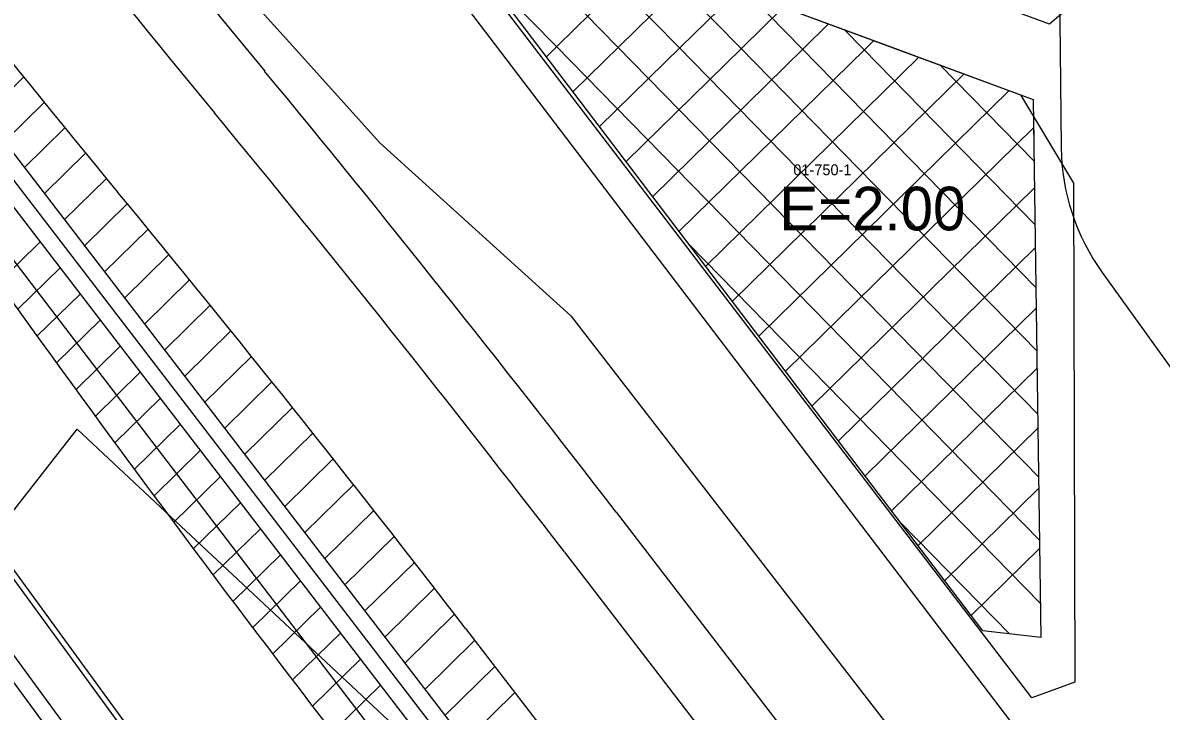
# Model space of a CAD drawing. Extents: x 413946 to 415528, y 4453939 to 4454944.
# Drawn here: x 414871.3 to 414976, y 4454313 to 4454376.2 of the extents above; entities that cross this region are included whole.
import ezdxf

# ---------------------------------------------------------------- set-up
doc = ezdxf.new("R2010")
doc.units = 0
for name, color, linetype in [('0_KADASTRO', 7, 'Continuous'), ('Level 11', 7, 'Continuous'), ('Level 28', 7, 'Continuous'), ('Level 29', 7, 'Continuous'), ('Level 30', 7, 'Continuous'), ('Level 34', 7, 'Continuous'), ('Level 53', 7, 'Continuous'), ('Level 62', 7, 'Continuous')]:
    doc.layers.add(name, color=color, linetype=linetype)

msp = doc.modelspace()

# ---------------------------------------------------------------- linework, layer by layer
at = {"layer": '0_KADASTRO'}
for points in [[(414967.8, 4454415.14), (414967.89, 4454377.93), (414965.72, 4454376.08), (414920.76, 4454392.68), (414903.1, 4454416.14), (414906.84, 4454438.11), (414910.85, 4454439.07), (414965.64, 4454419.47)], [(414963.05, 4454369.61), (414967.93, 4454361.48), (414968.05, 4454315.64), (414964.11, 4454314.21), (414913.71, 4454380.03), (414916.48, 4454386.8)], [(414876.31, 4454338.87), (414923.97, 4454294.31), (414919.42, 4454264.59), (414859.64, 4454304.49), (414841.63, 4454343.32), (414867.99, 4454328.24)]]:
    msp.add_lwpolyline(points, close=True, dxfattribs=at)
at = {"layer": 'Level 11'}
for p, q in [((414874.93, 4454397.64), (414895.85, 4454374.39)), ((414895.85, 4454374.39), (414904.14, 4454365.18))]:
    msp.add_line(p, q, dxfattribs=at)
for points in [[(414874.38, 4454349.28), (414854.83, 4454374.85)], [(414904.14, 4454365.18), (414921.72, 4454349.28), (414956.84, 4454303.94), (415043.92, 4454185.88), (415017.18, 4454160.26), (414989.9, 4454195.56), (414957.79, 4454239), (414918.97, 4454290.97), (414874.38, 4454349.28)], [(414874.38, 4454349.28), (414874.38, 4454349.28)], [(414874.38, 4454349.28), (414874.38, 4454349.28)]]:
    msp.add_lwpolyline(points, dxfattribs=at)
at = {"layer": 'Level 28'}
for p, q in [((414916.53, 4454386.78), (414951.8, 4454373.76)), ((414951.8, 4454373.76), (414964.24, 4454369.17))]:
    msp.add_line(p, q, dxfattribs=at)
for points in [[(414964.24, 4454369.17), (414964.92, 4454319.75)], [(414964.28, 4454366.36), (414964.3, 4454364.21)]]:
    msp.add_lwpolyline(points, dxfattribs=at)
at = {"layer": 'Level 29'}
for points in [[(414918.69, 4454374.13), (414913.89, 4454380.45)], [(414964.92, 4454319.75), (414959.6, 4454320.36), (414918.69, 4454374.13)]]:
    msp.add_lwpolyline(points, dxfattribs=at)
at = {"layer": 'Level 34'}
for p, q in [((414925.96, 4454374.05), (414915.84, 4454384.38)), ((414931.62, 4454373.99), (414920.54, 4454385.3)), ((414920.51, 4454374.12), (414928.81, 4454382.25)), ((414937.28, 4454373.93), (414929.31, 4454382.06)), ((414926.16, 4454374.05), (414932.97, 4454380.71)), ((414920.3, 4454374.12), (414914.57, 4454379.96)), ((414931.82, 4454373.99), (414937.12, 4454379.18)), ((414942.95, 4454373.86), (414938.09, 4454378.83)), ((414942.95, 4454373.86), (414938.09, 4454378.83)), ((414937.47, 4454373.92), (414941.27, 4454377.65)), ((414943.12, 4454373.86), (414945.42, 4454376.12)), ((414920.3, 4454374.12), (414919.58, 4454374.86)), ((414948.61, 4454373.8), (414946.86, 4454375.59)), ((414919.48, 4454373.1), (414920.51, 4454374.12)), ((414964.79, 4454328.7), (414920.3, 4454374.12)), ((414920.51, 4454374.12), (414920.51, 4454374.12)), ((414920.51, 4454374.12), (414920.51, 4454374.12)), ((414920.51, 4454374.12), (414920.51, 4454374.12)), ((414921.92, 4454369.89), (414926.16, 4454374.05)), ((414924.36, 4454366.68), (414931.82, 4454373.99)), ((414925.96, 4454374.05), (414925.96, 4454374.05)), ((414925.96, 4454374.05), (414925.96, 4454374.05)), ((414925.96, 4454374.05), (414925.96, 4454374.05)), ((414964.71, 4454334.5), (414925.96, 4454374.05)), ((414926.8, 4454363.48), (414937.47, 4454373.92)), ((414929.24, 4454360.27), (414943.12, 4454373.86)), ((414964.63, 4454340.3), (414931.62, 4454373.99)), ((414931.68, 4454357.06), (414948.77, 4454373.8)), ((414931.82, 4454373.99), (414931.82, 4454373.99)), ((414931.82, 4454373.99), (414931.82, 4454373.99)), ((414931.82, 4454373.99), (414931.82, 4454373.99)), ((414964.55, 4454346.09), (414937.28, 4454373.93)), ((414942.95, 4454373.86), (414942.95, 4454373.86)), ((414942.95, 4454373.86), (414942.95, 4454373.86)), ((414964.47, 4454351.89), (414942.95, 4454373.86)), ((414943.12, 4454373.86), (414943.12, 4454373.86)), ((414943.12, 4454373.86), (414943.12, 4454373.86)), ((414964.39, 4454357.69), (414948.61, 4454373.8)), ((414948.77, 4454373.8), (414949.57, 4454374.58)), ((414934.12, 4454353.85), (414953.72, 4454373.05)), ((414964.31, 4454363.49), (414955.63, 4454372.35)), ((414936.57, 4454350.64), (414957.88, 4454371.52)), ((414939.01, 4454347.43), (414962.03, 4454369.99)), ((414941.45, 4454344.22), (414964.28, 4454366.59)), ((414943.89, 4454341.02), (414964.35, 4454361.06)), ((414964.87, 4454322.9), (414932.63, 4454355.82)), ((414946.33, 4454337.81), (414964.42, 4454355.54)), ((414948.77, 4454334.6), (414964.5, 4454350.01)), ((414951.21, 4454331.39), (414964.58, 4454344.49)), ((414953.65, 4454328.18), (414964.65, 4454338.96)), ((414956.09, 4454324.97), (414964.73, 4454333.44)), ((414962.04, 4454320.08), (414952.08, 4454330.25)), ((414958.53, 4454321.76), (414964.8, 4454327.91))]:
    msp.add_line(p, q, dxfattribs=at)
at = {"layer": 'Level 53'}
for p, q in [((414867.77, 4454367.69), (414871.38, 4454371.23)), ((414869.61, 4454365.29), (414873.28, 4454368.9)), ((414871.45, 4454362.9), (414875.18, 4454366.56)), ((414873.29, 4454360.5), (414877.09, 4454364.23)), ((414875.13, 4454358.11), (414879.01, 4454361.91)), ((414876.98, 4454355.71), (414880.92, 4454359.58)), ((414878.82, 4454353.32), (414882.84, 4454357.26)), ((414869.09, 4454352.35), (414872.9, 4454356.08)), ((414880.66, 4454350.92), (414884.74, 4454354.93)), ((414870.87, 4454349.89), (414874.74, 4454353.69)), ((414882.5, 4454348.52), (414886.65, 4454352.59)), ((414872.65, 4454347.44), (414876.59, 4454351.29)), ((414884.34, 4454346.13), (414888.55, 4454350.26)), ((414874.44, 4454344.99), (414878.43, 4454348.9)), ((414886.18, 4454343.73), (414890.45, 4454347.91)), ((414876.22, 4454342.53), (414880.27, 4454346.5)), ((414888.02, 4454341.33), (414892.34, 4454345.57)), ((414878, 4454340.08), (414882.11, 4454344.11)), ((414889.86, 4454338.94), (414894.23, 4454343.22)), ((414879.79, 4454337.63), (414883.95, 4454341.71)), ((414891.71, 4454336.54), (414896.11, 4454340.86)), ((414881.59, 4454335.19), (414885.79, 4454339.31)), ((414893.55, 4454334.15), (414897.99, 4454338.5)), ((414883.4, 4454332.77), (414887.63, 4454336.92)), ((414895.39, 4454331.75), (414899.86, 4454336.14)), ((414885.21, 4454330.34), (414889.48, 4454334.52)), ((414897.23, 4454329.35), (414901.73, 4454333.77)), ((414887.02, 4454327.92), (414891.32, 4454332.12)), ((414899.07, 4454326.96), (414903.6, 4454331.4)), ((414888.83, 4454325.49), (414893.16, 4454329.73)), ((414900.91, 4454324.56), (414905.46, 4454329.02)), ((414890.64, 4454323.06), (414895, 4454327.33)), ((414902.75, 4454322.16), (414907.32, 4454326.64)), ((414892.46, 4454320.65), (414896.84, 4454324.94)), ((414904.6, 4454319.77), (414909.17, 4454324.26)), ((414894.3, 4454318.25), (414898.68, 4454322.54)), ((414906.44, 4454317.37), (414911.02, 4454321.87)), ((414912.02, 4454320.57), (414947.99, 4454273.88)), ((414896.13, 4454315.84), (414900.52, 4454320.15)), ((414908.28, 4454314.97), (414912.86, 4454319.47)), ((414897.97, 4454313.44), (414902.36, 4454317.75)), ((414910.12, 4454312.58), (414914.71, 4454317.08)), ((414899.8, 4454311.04), (414904.21, 4454315.35)), ((414911.96, 4454310.18), (414916.55, 4454314.69))]:
    msp.add_line(p, q, dxfattribs=at)
for points in [[(414423.97, 4454943.96), (414424.74, 4454942.96), (414572.06, 4454750.76), (414639.34, 4454663.46), (414685.25, 4454604.44), (414748.18, 4454522.38), (414789.33, 4454468.63), (414859.79, 4454378.08), (414913.22, 4454308.55), (414942.99, 4454270.03)], [(414421.52, 4454942.22), (414422.36, 4454941.13), (414569.68, 4454748.94), (414636.96, 4454661.62), (414682.88, 4454602.6), (414745.8, 4454520.56), (414786.96, 4454466.79), (414857.41, 4454376.24), (414910.84, 4454306.72), (414940.61, 4454268.2)], [(414423.78, 4454941.75), (414570.87, 4454749.85), (414638.15, 4454662.54), (414684.06, 4454603.52), (414746.99, 4454521.47), (414788.14, 4454467.71), (414858.6, 4454377.16), (414912.03, 4454307.64), (414941.8, 4454269.12)]]:
    msp.add_lwpolyline(points, dxfattribs=at)
for centre, start, end in [((416036.43, 4455316.04), 217.60731, 219.56443), ((413723.7, 4453405.21), 37.60731, 39.56443), ((416088.05, 4455226.49), 215.65019, 217.60731)]:
    msp.add_arc(centre, 1500, start, end, dxfattribs=at)
at = {"layer": 'Level 62'}
for p, q in [((414925.88, 4454331.25), (414963.38, 4454282.58)), ((414866.79, 4454330.12), (414893.3, 4454293.84)), ((414867.28, 4454330.3), (414893.63, 4454294.25)), ((414921.13, 4454327.59), (415036.06, 4454178.39)), ((414885.54, 4454297.63), (414868.02, 4454321.48)), ((414994.03, 4454270.32), (414957, 4454318.82))]:
    msp.add_line(p, q, dxfattribs=at)
for points in [[(414914.78, 4454374.18), (414875.62, 4454425.52)], [(414966.2, 4454418.82), (414966.7, 4454373.6)], [(414957, 4454318.82), (414914.78, 4454374.18)], [(414966.7, 4454373.6), (414966.7, 4454373.6)], [(414966.7, 4454373.6), (414966.7, 4454373.6)], [(414966.7, 4454373.6), (414966.7, 4454373.6)], [(414966.7, 4454373.6), (414966.8, 4454364.75)], [(414970.57, 4454353.28), (414979.31, 4454341.16)], [(414884.62, 4454296.38), (414866.62, 4454320.84)]]:
    msp.add_lwpolyline(points, dxfattribs=at)
for centre, radius, start, end in [((416036.43, 4455316.04), 1482.5, 217.60731, 219.56443), ((416036.43, 4455316.04), 1488.5, 217.60731, 219.56443), ((413723.7, 4453405.21), 1517.5, 37.60731, 39.56443), ((413723.7, 4453405.21), 1511.5, 37.60731, 39.56443), ((414986.8, 4454364.97), 20, 180.635, 215.7755)]:
    msp.add_arc(centre, radius, start, end, dxfattribs=at)

# ---------------------------------------------------------------- texts
at = {"layer": '0_KADASTRO'}
msp.add_text('01-750-1', height=1, dxfattribs=at).set_placement((414942.17, 4454362.21))
at = {"layer": 'Level 30'}
msp.add_text('E=2.00', height=4, dxfattribs=at).set_placement((414940.89, 4454357.15))

doc.saveas('drawing.dxf')
